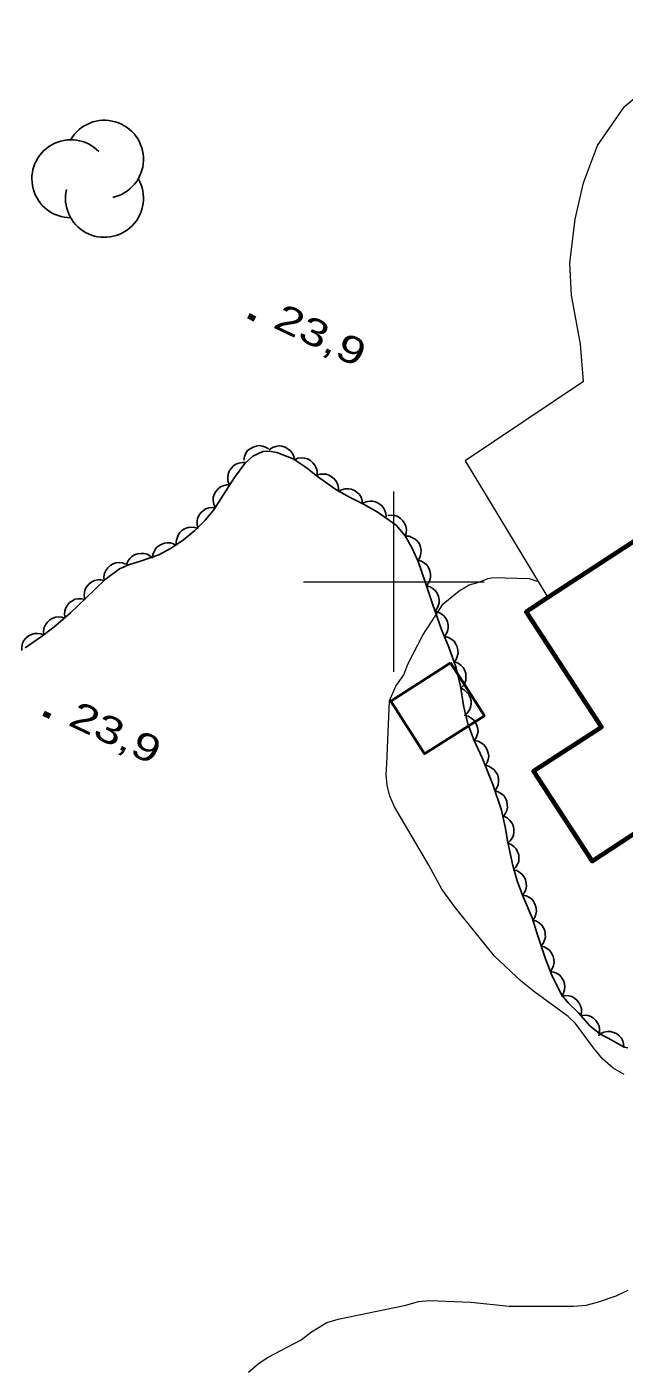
# Model space of a CAD drawing. Extents: x 356765 to 358572, y 5103174 to 5104650.
# Drawn here: x 357979.7 to 358012.8, y 5103756.4 to 5103830.7 of the extents above; entities that cross this region are included whole.
import ezdxf

# ---------------------------------------------------------------- set-up
doc = ezdxf.new("R2010")
doc.units = 0
doc.header["$LTSCALE"] = 0.6
doc.linetypes.add('DOT_DASHED', pattern=[7.7, 5, -1.2, 0.3, -1.2])
for name, color, linetype, lineweight in [('19', 7, 'Continuous', 13), ('2', 7, 'Continuous', 13), ('3', 7, 'Continuous', 140), ('31', 7, 'Continuous', 70), ('44', 7, 'Continuous', 25), ('61', 7, 'Continuous', 13)]:
    doc.layers.add(name, color=color, linetype=linetype, lineweight=lineweight)

msp = doc.modelspace()

# ---------------------------------------------------------------- linework, layer by layer
at = {"layer": '19'}
for points in [[(358010.51, 5103811.09), (358010.35, 5103813.15), (358009.84, 5103815.88), (358009.75, 5103817.65), (358010.04, 5103820.08), (358010.51, 5103822.09), (358011.29, 5103824.16), (358012.78, 5103826.33), (358014.57, 5103827.8), (358016.09, 5103829.01), (358017.82, 5103829.97), (358019.77, 5103831.25), (358019.84, 5103831.28)], [(358010.51, 5103811.09), (358003.96, 5103806.7), (358008.53, 5103799.13)]]:
    msp.add_lwpolyline(points, dxfattribs=at)
at = {"layer": '2'}
for points in [[(358012.77, 5103772.71), (358012.15, 5103773.05), (358011.56, 5103773.58), (358011.06, 5103774.18), (358010.07, 5103775.53), (358009.66, 5103775.91), (358007.81, 5103777.26), (358007.07, 5103777.86), (358005.58, 5103779.26), (358003.43, 5103781.93), (358002.67, 5103782.97), (358001.94, 5103784.3), (358000.04, 5103787.53), (357999.78, 5103788.13), (357999.63, 5103788.74), (357999.58, 5103789.33), (357999.61, 5103789.91), (357999.76, 5103793.4), (358000.12, 5103794.21), (358000.56, 5103794.84), (358000.78, 5103795.43), (358001.61, 5103797.04), (358002.74, 5103798.78), (358003.62, 5103799.49), (358004.17, 5103799.82), (358004.66, 5103799.95), (358005.23, 5103800.18), (358005.51, 5103800.23), (358007.5, 5103800.17), (358007.99, 5103800.02)], [(358000.68, 5103759.93), (358001.37, 5103760.13), (358002, 5103760.18), (358004.27, 5103760.09), (358006.4, 5103759.87), (358009.96, 5103759.87), (358010.66, 5103759.92), (358011.29, 5103760.09), (358012.31, 5103760.45), (358012.98, 5103760.75)], [(357991.95, 5103756.21), (357992.51, 5103756.69), (357993.05, 5103757.04), (357994.87, 5103758.01), (357995.45, 5103758.45), (357996.29, 5103758.97), (357996.92, 5103759.16), (358000.68, 5103759.93)]]:
    msp.add_lwpolyline(points, dxfattribs=at)
at = {"layer": '3'}
for p, q in [((357991.95, 5103814.74), (357992.31, 5103814.57)), ((357980.6, 5103792.72), (357980.96, 5103792.55))]:
    msp.add_line(p, q, dxfattribs=at)
at = {"layer": '31'}
msp.add_lwpolyline([(358020.04, 5103784.65), (358021.08, 5103784.32), (358022.81, 5103785.48), (358023.08, 5103786.63), (358026.92, 5103789.13), (358021.07, 5103798.09), (358017.77, 5103795.96), (358013.57, 5103802.41), (358008.53, 5103799.13), (358007.33, 5103798.34), (358011.5, 5103791.95), (358007.74, 5103789.5), (358010.98, 5103784.53), (358014.79, 5103787.01), (358017.44, 5103782.95)], close=True, dxfattribs=at)
at = {"layer": '31', "lineweight": 35}
msp.add_lwpolyline([(358003.14, 5103795.5), (357999.84, 5103793.38), (358001.71, 5103790.46), (358005.02, 5103792.58), (358003.14, 5103795.5)], close=True, dxfattribs=at)
at = {"layer": '44'}
for points in [[(357991.7, 5103806.73), (357991.73, 5103806.94), (357991.82, 5103807.12), (357991.91, 5103807.26), (357992.05, 5103807.37), (357992.21, 5103807.46), (357992.39, 5103807.51), (357992.55, 5103807.54), (357992.73, 5103807.51), (357992.9, 5103807.46), (357993.06, 5103807.36)], [(357993.11, 5103807.31), (357993.28, 5103807.43), (357993.48, 5103807.49), (357993.64, 5103807.52), (357993.81, 5103807.5), (357993.99, 5103807.45), (357994.16, 5103807.35), (357994.29, 5103807.25), (357994.39, 5103807.11), (357994.47, 5103806.94), (357994.51, 5103806.77)], [(357994.5, 5103806.75), (357994.69, 5103806.84), (357994.9, 5103806.86), (357995.06, 5103806.85), (357995.23, 5103806.8), (357995.39, 5103806.71), (357995.53, 5103806.58), (357995.64, 5103806.46), (357995.71, 5103806.3), (357995.76, 5103806.12), (357995.76, 5103805.94)], [(357990.89, 5103805.39), (357990.82, 5103805.59), (357990.81, 5103805.79), (357990.83, 5103805.96), (357990.89, 5103806.12), (357990.99, 5103806.28), (357991.13, 5103806.41), (357991.26, 5103806.51), (357991.42, 5103806.57), (357991.6, 5103806.6), (357991.78, 5103806.6)], [(357995.72, 5103805.88), (357995.91, 5103805.95), (357996.11, 5103805.96), (357996.28, 5103805.95), (357996.44, 5103805.89), (357996.6, 5103805.8), (357996.74, 5103805.66), (357996.84, 5103805.54), (357996.91, 5103805.37), (357996.94, 5103805.19), (357996.94, 5103805.01)], [(357990.11, 5103804.11), (357990.03, 5103804.3), (357990.01, 5103804.5), (357990.01, 5103804.67), (357990.06, 5103804.83), (357990.15, 5103805), (357990.28, 5103805.14), (357990.4, 5103805.25), (357990.56, 5103805.32), (357990.74, 5103805.37), (357990.92, 5103805.37)], [(357996.93, 5103804.99), (357997.11, 5103805.09), (357997.31, 5103805.14), (357997.48, 5103805.15), (357997.65, 5103805.12), (357997.82, 5103805.05), (357997.98, 5103804.94), (357998.1, 5103804.83), (357998.19, 5103804.68), (357998.25, 5103804.5), (357998.28, 5103804.33)], [(357998.28, 5103804.33), (357998.46, 5103804.42), (357998.67, 5103804.46), (357998.83, 5103804.46), (357999, 5103804.42), (357999.17, 5103804.34), (357999.32, 5103804.22), (357999.43, 5103804.1), (357999.51, 5103803.95), (357999.57, 5103803.77), (357999.58, 5103803.59)], [(357989.16, 5103802.94), (357989.11, 5103803.15), (357989.11, 5103803.35), (357989.13, 5103803.51), (357989.21, 5103803.67), (357989.31, 5103803.82), (357989.46, 5103803.95), (357989.59, 5103804.04), (357989.76, 5103804.09), (357989.94, 5103804.12), (357990.12, 5103804.1)], [(357987.98, 5103802.02), (357987.96, 5103802.23), (357988, 5103802.42), (357988.06, 5103802.58), (357988.16, 5103802.72), (357988.29, 5103802.85), (357988.46, 5103802.94), (357988.61, 5103803.01), (357988.79, 5103803.03), (357988.97, 5103803.01), (357989.14, 5103802.96)], [(357999.67, 5103803.67), (357999.87, 5103803.69), (358000.07, 5103803.66), (358000.23, 5103803.61), (358000.38, 5103803.51), (358000.51, 5103803.38), (358000.61, 5103803.21), (358000.68, 5103803.07), (358000.7, 5103802.89), (358000.69, 5103802.71), (358000.65, 5103802.53)], [(358000.65, 5103802.53), (358000.85, 5103802.52), (358001.04, 5103802.44), (358001.19, 5103802.36), (358001.31, 5103802.24), (358001.42, 5103802.09), (358001.48, 5103801.91), (358001.52, 5103801.75), (358001.51, 5103801.57), (358001.47, 5103801.39), (358001.39, 5103801.23)], [(357985.2, 5103800.91), (357985.26, 5103801.11), (357985.38, 5103801.28), (357985.49, 5103801.4), (357985.65, 5103801.49), (357985.82, 5103801.55), (357986.01, 5103801.57), (357986.17, 5103801.57), (357986.34, 5103801.52), (357986.5, 5103801.43), (357986.64, 5103801.32)], [(357986.65, 5103801.31), (357986.67, 5103801.52), (357986.75, 5103801.7), (357986.83, 5103801.85), (357986.96, 5103801.97), (357987.12, 5103802.07), (357987.3, 5103802.13), (357987.46, 5103802.16), (357987.63, 5103802.15), (357987.81, 5103802.1), (357987.97, 5103802.02)], [(357983.96, 5103800.07), (357983.95, 5103800.28), (357983.99, 5103800.48), (357984.06, 5103800.63), (357984.16, 5103800.77), (357984.3, 5103800.9), (357984.47, 5103800.99), (357984.62, 5103801.04), (357984.8, 5103801.06), (357984.98, 5103801.04), (357985.15, 5103800.98)], [(358001.33, 5103801.2), (358001.53, 5103801.14), (358001.71, 5103801.03), (358001.83, 5103800.93), (358001.93, 5103800.78), (358002, 5103800.61), (358002.03, 5103800.42), (358002.04, 5103800.26), (358002, 5103800.09), (358001.92, 5103799.92), (358001.81, 5103799.78)], [(357982.89, 5103799.02), (357982.85, 5103799.23), (357982.88, 5103799.43), (357982.92, 5103799.59), (357983.01, 5103799.74), (357983.13, 5103799.88), (357983.29, 5103799.99), (357983.43, 5103800.07), (357983.6, 5103800.1), (357983.79, 5103800.1), (357983.96, 5103800.07)], [(358001.81, 5103799.78), (358002.01, 5103799.72), (358002.18, 5103799.61), (358002.31, 5103799.5), (358002.4, 5103799.36), (358002.48, 5103799.19), (358002.51, 5103799), (358002.51, 5103798.83), (358002.47, 5103798.66), (358002.39, 5103798.5), (358002.28, 5103798.35)], [(357981.8, 5103797.99), (357981.77, 5103798.19), (357981.79, 5103798.39), (357981.84, 5103798.55), (357981.93, 5103798.7), (357982.05, 5103798.84), (357982.21, 5103798.95), (357982.35, 5103799.03), (357982.53, 5103799.06), (357982.71, 5103799.06), (357982.89, 5103799.02)], [(357980.62, 5103797.06), (357980.61, 5103797.27), (357980.65, 5103797.46), (357980.71, 5103797.62), (357980.82, 5103797.76), (357980.95, 5103797.88), (357981.12, 5103797.98), (357981.27, 5103798.04), (357981.45, 5103798.05), (357981.63, 5103798.04), (357981.8, 5103797.98)], [(358002.29, 5103798.36), (358002.49, 5103798.3), (358002.67, 5103798.2), (358002.8, 5103798.1), (358002.9, 5103797.95), (358002.97, 5103797.78), (358003.01, 5103797.59), (358003.02, 5103797.43), (358002.98, 5103797.26), (358002.91, 5103797.09), (358002.8, 5103796.94)], [(357979.4, 5103796.19), (357979.4, 5103796.4), (357979.45, 5103796.59), (357979.52, 5103796.75), (357979.63, 5103796.88), (357979.77, 5103797), (357979.94, 5103797.08), (357980.1, 5103797.14), (357980.27, 5103797.14), (357980.46, 5103797.12), (357980.63, 5103797.05)], [(358002.84, 5103796.96), (358003.04, 5103796.91), (358003.21, 5103796.8), (358003.34, 5103796.7), (358003.44, 5103796.55), (358003.52, 5103796.39), (358003.55, 5103796.2), (358003.57, 5103796.04), (358003.52, 5103795.86), (358003.45, 5103795.69), (358003.35, 5103795.55)], [(358003.38, 5103795.56), (358003.57, 5103795.48), (358003.73, 5103795.36), (358003.85, 5103795.24), (358003.93, 5103795.08), (358003.99, 5103794.91), (358004, 5103794.72), (358003.99, 5103794.55), (358003.93, 5103794.39), (358003.84, 5103794.23), (358003.72, 5103794.1)], [(358003.71, 5103794.1), (358003.9, 5103794.01), (358004.05, 5103793.87), (358004.16, 5103793.75), (358004.23, 5103793.59), (358004.28, 5103793.41), (358004.28, 5103793.22), (358004.26, 5103793.06), (358004.19, 5103792.9), (358004.09, 5103792.74), (358003.96, 5103792.62)], [(358003.91, 5103792.6), (358004.12, 5103792.55), (358004.29, 5103792.45), (358004.42, 5103792.35), (358004.53, 5103792.21), (358004.61, 5103792.04), (358004.65, 5103791.86), (358004.67, 5103791.69), (358004.63, 5103791.52), (358004.56, 5103791.35), (358004.46, 5103791.2)], [(358004.46, 5103791.2), (358004.67, 5103791.17), (358004.85, 5103791.08), (358004.98, 5103790.98), (358005.09, 5103790.85), (358005.18, 5103790.68), (358005.23, 5103790.5), (358005.26, 5103790.34), (358005.23, 5103790.16), (358005.17, 5103789.99), (358005.08, 5103789.84)], [(358005.06, 5103789.83), (358005.26, 5103789.78), (358005.44, 5103789.68), (358005.57, 5103789.58), (358005.68, 5103789.44), (358005.76, 5103789.28), (358005.8, 5103789.09), (358005.81, 5103788.93), (358005.78, 5103788.75), (358005.71, 5103788.58), (358005.61, 5103788.43)], [(358005.59, 5103788.43), (358005.79, 5103788.37), (358005.97, 5103788.26), (358006.09, 5103788.16), (358006.19, 5103788.01), (358006.26, 5103787.84), (358006.29, 5103787.65), (358006.3, 5103787.49), (358006.26, 5103787.32), (358006.18, 5103787.15), (358006.07, 5103787)], [(358006.09, 5103787.01), (358006.28, 5103786.92), (358006.43, 5103786.78), (358006.54, 5103786.65), (358006.61, 5103786.49), (358006.65, 5103786.31), (358006.65, 5103786.12), (358006.63, 5103785.96), (358006.55, 5103785.8), (358006.45, 5103785.64), (358006.31, 5103785.52)], [(358006.32, 5103785.52), (358006.51, 5103785.45), (358006.67, 5103785.32), (358006.78, 5103785.2), (358006.86, 5103785.04), (358006.92, 5103784.87), (358006.93, 5103784.68), (358006.92, 5103784.51), (358006.86, 5103784.35), (358006.76, 5103784.19), (358006.64, 5103784.06)], [(358006.61, 5103784.05), (358006.82, 5103784), (358006.99, 5103783.9), (358007.12, 5103783.79), (358007.22, 5103783.65), (358007.3, 5103783.48), (358007.34, 5103783.29), (358007.35, 5103783.13), (358007.31, 5103782.96), (358007.24, 5103782.79), (358007.14, 5103782.64)], [(358007.14, 5103782.64), (358007.34, 5103782.6), (358007.52, 5103782.5), (358007.65, 5103782.41), (358007.76, 5103782.27), (358007.84, 5103782.1), (358007.89, 5103781.92), (358007.91, 5103781.75), (358007.87, 5103781.58), (358007.81, 5103781.41), (358007.71, 5103781.26)], [(358007.7, 5103781.25), (358007.9, 5103781.2), (358008.07, 5103781.08), (358008.2, 5103780.98), (358008.29, 5103780.83), (358008.37, 5103780.66), (358008.39, 5103780.47), (358008.4, 5103780.31), (358008.35, 5103780.14), (358008.28, 5103779.97), (358008.17, 5103779.83)], [(358008.13, 5103779.81), (358008.33, 5103779.77), (358008.51, 5103779.67), (358008.64, 5103779.57), (358008.74, 5103779.43), (358008.83, 5103779.26), (358008.87, 5103779.07), (358008.88, 5103778.91), (358008.85, 5103778.74), (358008.78, 5103778.56), (358008.68, 5103778.42)], [(358008.66, 5103778.41), (358008.86, 5103778.38), (358009.05, 5103778.29), (358009.19, 5103778.21), (358009.3, 5103778.07), (358009.4, 5103777.91), (358009.45, 5103777.73), (358009.48, 5103777.57), (358009.46, 5103777.4), (358009.41, 5103777.22), (358009.32, 5103777.06)], [(358009.3, 5103777.04), (358009.5, 5103777.08), (358009.71, 5103777.06), (358009.87, 5103777.02), (358010.02, 5103776.93), (358010.16, 5103776.81), (358010.27, 5103776.66), (358010.35, 5103776.51), (358010.39, 5103776.34), (358010.39, 5103776.16), (358010.36, 5103775.98)], [(358010.35, 5103775.97), (358010.56, 5103776), (358010.76, 5103775.97), (358010.92, 5103775.92), (358011.06, 5103775.82), (358011.2, 5103775.7), (358011.3, 5103775.53), (358011.37, 5103775.39), (358011.4, 5103775.21), (358011.4, 5103775.03), (358011.35, 5103774.85)], [(358011.44, 5103774.96), (358011.63, 5103775.05), (358011.83, 5103775.08), (358012, 5103775.09), (358012.17, 5103775.04), (358012.33, 5103774.97), (358012.48, 5103774.85), (358012.6, 5103774.73), (358012.68, 5103774.57), (358012.73, 5103774.4), (358012.75, 5103774.22)]]:
    msp.add_lwpolyline(points, dxfattribs=at)
at = {"layer": '44', "linetype": 'DOT_DASHED'}
for points in [[(357985.97, 5103801.13), (357986.99, 5103801.49), (357987.68, 5103801.86), (357988.35, 5103802.32), (357988.98, 5103802.83), (357989.55, 5103803.41), (357990.03, 5103803.99), (357990.42, 5103804.59), (357991.18, 5103805.78), (357991.75, 5103806.55), (357992.19, 5103806.96), (357992.75, 5103807.22), (357993.11, 5103807.23), (357993.53, 5103807.15), (357994.43, 5103806.8), (357995.16, 5103806.33), (357995.78, 5103805.83), (357996.8, 5103805.11), (357997.56, 5103804.68), (357998.33, 5103804.3), (357999.09, 5103803.87), (358000.13, 5103803.13), (358000.64, 5103802.54), (358001.03, 5103801.86), (358001.36, 5103801.12), (358001.74, 5103799.99), (358002.16, 5103798.72), (358002.65, 5103797.36), (358003.05, 5103796.37), (358003.44, 5103795.29), (358003.69, 5103794.21), (358003.87, 5103793.15), (358004.1, 5103792.12), (358004.46, 5103791.2), (358004.89, 5103790.25), (358005.48, 5103788.76), (358005.96, 5103787.34), (358006.18, 5103786.43), (358006.31, 5103785.55), (358006.59, 5103784.28), (358006.84, 5103783.44), (358007.14, 5103782.63), (358007.66, 5103781.38), (358007.95, 5103780.49), (358008.4, 5103779.12), (358008.76, 5103778.2), (358009.27, 5103777.16), (358009.66, 5103776.68), (358010.21, 5103776.13), (358010.88, 5103775.38), (358011.46, 5103774.92), (358011.88, 5103774.71), (358012.76, 5103774.21), (358012.96, 5103774.19)], [(357979.6, 5103796.33), (357980.55, 5103797), (357981.29, 5103797.58), (357982.11, 5103798.28), (357982.96, 5103799.09), (357984.03, 5103800.13), (357984.81, 5103800.72), (357985.36, 5103800.96), (357985.97, 5103801.13)]]:
    msp.add_lwpolyline(points, dxfattribs=at)
at = {"layer": '44'}
for centre, start, end in [((357983.9826, 5103823.3996), 282.26917, 149.72626), ((357982.1241, 5103822.3191), 44.11537, 269.80396), ((357983.9826, 5103821.2385), 166.93686, 29.62122)]:
    msp.add_arc(centre, 2.1611, start, end, dxfattribs=at)
at = {"layer": '61'}
for p, q in [((358000, 5103795), (358000, 5103805)), ((357995, 5103800), (358005, 5103800))]:
    msp.add_line(p, q, dxfattribs=at)

# ---------------------------------------------------------------- texts
at = {"layer": '3', "width": 1.35}
for p in [(357993.25, 5103814.11), (357981.9, 5103792.09)]:
    msp.add_text('23,9   ', height=1.5, rotation=334.619, dxfattribs=at).set_placement(p)

doc.saveas('drawing.dxf')
